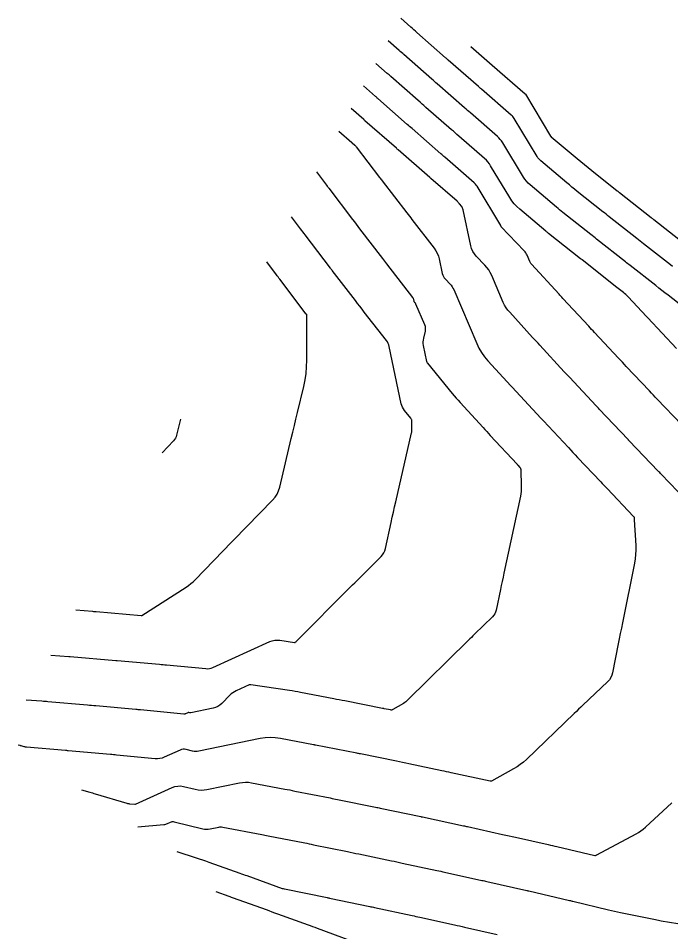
# Model space of a CAD drawing. Extents: x 1098669 to 1198896, y 698679 to 704410.
# Drawn here: x 1106265.3 to 1106341.4, y 699961.6 to 700068.1 of the extents above; entities that cross this region are included whole.
import ezdxf

# ---------------------------------------------------------------- set-up
doc = ezdxf.new("R2010")
doc.units = 0
doc.layers.add('R_Contours', color=7, linetype='Continuous')

msp = doc.modelspace()

# ---------------------------------------------------------------- linework, layer by layer
at = {"layer": 'R_Contours'}
for points in [[(1106341.62, 700039.18), (1106341.39, 700039.35), (1106338.27, 700041.8), (1106338.07, 700041.96), (1106337.86, 700042.12), (1106337.66, 700042.28), (1106337.46, 700042.44), (1106334.25, 700044.97), (1106334.07, 700045.11), (1106333.88, 700045.26), (1106333.7, 700045.41), (1106333.51, 700045.55), (1106330.53, 700047.92), (1106330.22, 700048.17), (1106329.91, 700048.42), (1106329.61, 700048.67), (1106329.3, 700048.92), (1106326.27, 700051.48), (1106326.14, 700051.59), (1106326.03, 700051.72), (1106325.93, 700051.85), (1106325.83, 700051.99), (1106323.15, 700056.43), (1106323.09, 700056.54), (1106323.01, 700056.64), (1106322.93, 700056.73), (1106322.83, 700056.81), (1106319.34, 700059.85), (1106319.25, 700059.93), (1106319.16, 700060), (1106319.08, 700060.08), (1106318.99, 700060.15), (1106315.47, 700063.23), (1106315.39, 700063.3), (1106315.31, 700063.37), (1106315.23, 700063.44), (1106315.15, 700063.51), (1106311.81, 700066.45), (1106311.64, 700066.6), (1106311.46, 700066.75), (1106311.29, 700066.91), (1106311.12, 700067.06), (1106309.93, 700068.11)], [(1106344.24, 700033.38), (1106341.12, 700035.81), (1106340.76, 700036.09), (1106340.41, 700036.37), (1106340.05, 700036.65), (1106339.69, 700036.93), (1106336.7, 700039.27), (1106336.56, 700039.38), (1106336.42, 700039.49), (1106336.28, 700039.6), (1106336.14, 700039.71), (1106332.78, 700042.36), (1106332.61, 700042.5), (1106332.44, 700042.63), (1106332.27, 700042.76), (1106332.1, 700042.9), (1106328.85, 700045.48), (1106328.66, 700045.63), (1106328.47, 700045.78), (1106328.28, 700045.94), (1106328.09, 700046.1), (1106325.04, 700048.67), (1106324.81, 700048.88), (1106324.6, 700049.1), (1106324.41, 700049.34), (1106324.24, 700049.6), (1106321.83, 700053.6), (1106321.7, 700053.8), (1106321.55, 700053.99), (1106321.39, 700054.17), (1106321.21, 700054.34), (1106318.06, 700057.08), (1106317.89, 700057.23), (1106317.72, 700057.37), (1106317.55, 700057.52), (1106317.38, 700057.67), (1106314.18, 700060.46), (1106314.02, 700060.6), (1106313.86, 700060.74), (1106313.71, 700060.88), (1106313.55, 700061.02), (1106310.29, 700063.88), (1106310.16, 700064), (1106310.02, 700064.12), (1106309.88, 700064.25), (1106309.74, 700064.37), (1106308.48, 700065.48)], [(1106318.1, 700064.82), (1106320.6, 700062.64), (1106320.61, 700062.63), (1106324.46, 700059.29), (1106324.46, 700059.28), (1106324.47, 700059.28), (1106324.47, 700059.27), (1106324.48, 700059.27), (1106327.42, 700054.38), (1106327.44, 700054.35), (1106327.46, 700054.33), (1106327.48, 700054.31), (1106327.5, 700054.29), (1106330.52, 700051.75), (1106330.94, 700051.39), (1106331.36, 700051.05), (1106331.78, 700050.7), (1106332.21, 700050.36), (1106335.19, 700048), (1106335.26, 700047.94), (1106335.33, 700047.89), (1106335.39, 700047.84), (1106335.46, 700047.78), (1106339.15, 700044.87), (1106339.23, 700044.81), (1106339.31, 700044.75), (1106339.39, 700044.69), (1106339.46, 700044.63), (1106343.1, 700041.78)], [(1106342.12, 700029.62), (1106338.76, 700033.17), (1106338.72, 700033.2), (1106338.69, 700033.24), (1106338.65, 700033.28), (1106338.62, 700033.32), (1106336.45, 700035.64), (1106336.32, 700035.77), (1106336.19, 700035.89), (1106336.05, 700036.01), (1106335.91, 700036.13), (1106334.99, 700036.85), (1106334.95, 700036.88), (1106331.08, 700039.93), (1106331.04, 700039.97), (1106330.99, 700040), (1106330.95, 700040.04), (1106330.9, 700040.07), (1106327.17, 700043.03), (1106327.09, 700043.09), (1106327.02, 700043.15), (1106326.94, 700043.21), (1106326.87, 700043.28), (1106323.81, 700045.86), (1106323.48, 700046.16), (1106323.18, 700046.49), (1106322.9, 700046.84), (1106322.66, 700047.21), (1106320.42, 700050.92), (1106320.27, 700051.15), (1106320.1, 700051.36), (1106319.92, 700051.56), (1106319.72, 700051.75), (1106316.69, 700054.38), (1106316.48, 700054.56), (1106316.27, 700054.74), (1106316.07, 700054.93), (1106315.86, 700055.11), (1106312.87, 700057.72), (1106312.64, 700057.92), (1106312.42, 700058.11), (1106312.19, 700058.31), (1106311.97, 700058.51), (1106308.78, 700061.31), (1106308.68, 700061.4), (1106308.57, 700061.5), (1106308.47, 700061.59), (1106308.36, 700061.68), (1106307.04, 700062.85)], [(1106342.7, 700020.73), (1106339.86, 700023.7), (1106339.63, 700023.94), (1106339.41, 700024.17), (1106339.18, 700024.41), (1106338.96, 700024.65), (1106336.25, 700027.51), (1106336.03, 700027.75), (1106335.8, 700027.99), (1106335.57, 700028.23), (1106335.35, 700028.47), (1106332.54, 700031.46), (1106332.37, 700031.65), (1106332.2, 700031.83), (1106332.04, 700032.01), (1106331.87, 700032.19), (1106328.85, 700035.45), (1106328.74, 700035.57), (1106328.62, 700035.69), (1106328.51, 700035.82), (1106328.4, 700035.94), (1106325.18, 700039.45), (1106325.12, 700039.52), (1106325.07, 700039.6), (1106325.03, 700039.67), (1106324.99, 700039.76), (1106324.68, 700040.47), (1106324.61, 700040.61), (1106324.53, 700040.74), (1106324.44, 700040.87), (1106324.34, 700040.99), (1106321.65, 700043.78), (1106321.64, 700043.79), (1106321.64, 700043.81), (1106321.63, 700043.82), (1106321.63, 700043.83), (1106321.62, 700043.89), (1106321.61, 700043.91), (1106321.61, 700043.92), (1106321.6, 700043.93), (1106321.59, 700043.94), (1106318.83, 700048.53), (1106318.75, 700048.64), (1106318.67, 700048.75), (1106318.59, 700048.84), (1106318.49, 700048.93), (1106315.06, 700051.91), (1106314.95, 700052.01), (1106314.83, 700052.12), (1106314.71, 700052.22), (1106314.59, 700052.32), (1106311.26, 700055.24), (1106311.12, 700055.36), (1106310.97, 700055.48), (1106310.83, 700055.61), (1106310.69, 700055.73), (1106307.27, 700058.74), (1106307.2, 700058.8), (1106307.13, 700058.87), (1106307.06, 700058.93), (1106306.99, 700058.99), (1106305.59, 700060.22)], [(1106343.23, 700011.93), (1106340.32, 700014.95), (1106340.23, 700015.04), (1106340.14, 700015.13), (1106340.06, 700015.22), (1106339.97, 700015.31), (1106336.59, 700018.84), (1106336.55, 700018.88), (1106336.52, 700018.91), (1106336.49, 700018.95), (1106336.45, 700018.99), (1106333.1, 700022.53), (1106333.01, 700022.63), (1106332.91, 700022.73), (1106332.81, 700022.83), (1106332.72, 700022.93), (1106329.62, 700026.24), (1106329.47, 700026.4), (1106329.32, 700026.57), (1106329.16, 700026.73), (1106329.01, 700026.9), (1106326.16, 700029.98), (1106325.95, 700030.21), (1106325.74, 700030.44), (1106325.53, 700030.67), (1106325.32, 700030.89), (1106322.64, 700033.82), (1106322.42, 700034.08), (1106322.22, 700034.36), (1106322.04, 700034.66), (1106321.89, 700034.97), (1106320.54, 700038.13), (1106320.38, 700038.45), (1106320.2, 700038.76), (1106319.99, 700039.05), (1106319.75, 700039.32), (1106318.75, 700040.36), (1106318.52, 700040.63), (1106318.34, 700040.93), (1106318.2, 700041.25), (1106318.1, 700041.59), (1106317.21, 700045.78), (1106317.18, 700045.88), (1106317.14, 700045.98), (1106317.1, 700046.07), (1106317.04, 700046.15), (1106316.78, 700046.48), (1106316.72, 700046.56), (1106316.65, 700046.63), (1106316.58, 700046.71), (1106316.5, 700046.78), (1106313.44, 700049.44), (1106313.38, 700049.49), (1106313.33, 700049.53), (1106309.64, 700052.76), (1106309.59, 700052.8), (1106309.53, 700052.85), (1106309.47, 700052.9), (1106309.42, 700052.95), (1106305.75, 700056.17), (1106305.72, 700056.21), (1106305.68, 700056.24), (1106305.65, 700056.27), (1106305.61, 700056.3), (1106304.15, 700057.59)], [(1106302.7, 700054.96), (1106304.24, 700053.61), (1106304.27, 700053.58), (1106304.56, 700053.32), (1106304.61, 700053.28), (1106304.66, 700053.23), (1106304.7, 700053.18), (1106304.74, 700053.13), (1106307.46, 700049.55), (1106307.54, 700049.46), (1106307.61, 700049.36), (1106307.68, 700049.26), (1106307.75, 700049.17), (1106310.63, 700045.43), (1106310.78, 700045.23), (1106310.94, 700045.03), (1106311.09, 700044.83), (1106311.24, 700044.63), (1106313.84, 700041.29), (1106314.04, 700041), (1106314.2, 700040.7), (1106314.33, 700040.37), (1106314.42, 700040.04), (1106314.78, 700038.35), (1106314.83, 700038.16), (1106314.91, 700037.99), (1106315.01, 700037.83), (1106315.14, 700037.68), (1106315.68, 700037.11), (1106315.81, 700036.97), (1106315.92, 700036.81), (1106316.02, 700036.64), (1106316.11, 700036.47), (1106318.8, 700030.19), (1106319.06, 700029.64), (1106319.37, 700029.13), (1106319.71, 700028.64), (1106320.1, 700028.18), (1106322.77, 700025.26), (1106322.81, 700025.22), (1106322.85, 700025.18), (1106322.88, 700025.14), (1106322.92, 700025.1), (1106326.27, 700021.48), (1106326.35, 700021.39), (1106326.43, 700021.31), (1106326.5, 700021.23), (1106326.58, 700021.15), (1106329.49, 700018.04), (1106329.76, 700017.75), (1106330.02, 700017.47), (1106330.29, 700017.19), (1106330.55, 700016.91), (1106333.26, 700014.05), (1106333.45, 700013.85), (1106333.63, 700013.66), (1106333.82, 700013.46), (1106334, 700013.27), (1106337.1, 700010.03), (1106337.13, 700010), (1106337.14, 700009.97), (1106337.15, 700009.94), (1106337.15, 700009.91), (1106337.16, 700009.77), (1106337.16, 700009.74), (1106337.16, 700009.71), (1106337.17, 700009.67), (1106337.17, 700009.64), (1106337.34, 700006.61), (1106337.35, 700006.09), (1106337.33, 700005.58), (1106337.28, 700005.07), (1106337.2, 700004.56), (1106335.79, 699997.6), (1106335.67, 699996.99), (1106335.55, 699996.38), (1106335.42, 699995.76), (1106335.3, 699995.15), (1106334.64, 699991.79), (1106334.56, 699991.5), (1106334.44, 699991.23), (1106334.27, 699990.98), (1106334.07, 699990.75), (1106331.19, 699988.02), (1106330.94, 699987.77), (1106330.68, 699987.53), (1106330.43, 699987.29), (1106330.18, 699987.05), (1106324.59, 699981.68), (1106324.24, 699981.37), (1106323.88, 699981.08), (1106323.5, 699980.82), (1106323.1, 699980.58), (1106320.52, 699979.14), (1106320.51, 699979.14), (1106320.5, 699979.13), (1106320.48, 699979.13), (1106320.47, 699979.14), (1106320.38, 699979.15), (1106320.36, 699979.16), (1106315.82, 699980.13), (1106315.55, 699980.19), (1106315.27, 699980.25), (1106315, 699980.31), (1106314.72, 699980.37), (1106310.88, 699981.17), (1106310.52, 699981.24), (1106310.15, 699981.32), (1106309.79, 699981.39), (1106309.42, 699981.47), (1106305.22, 699982.32), (1106305.12, 699982.34), (1106305.02, 699982.36), (1106304.92, 699982.38), (1106304.82, 699982.4), (1106299.98, 699983.35), (1106299.92, 699983.36), (1106299.87, 699983.37), (1106299.82, 699983.38), (1106299.77, 699983.39), (1106295.89, 699984.14), (1106295.3, 699984.22), (1106294.71, 699984.24), (1106294.12, 699984.21), (1106293.53, 699984.12), (1106286.38, 699982.65), (1106286.19, 699982.62), (1106286.01, 699982.61), (1106285.82, 699982.62), (1106285.64, 699982.66), (1106284.9, 699982.84), (1106284.71, 699982.87), (1106284.53, 699982.87), (1106284.35, 699982.83), (1106284.18, 699982.77), (1106282.34, 699981.94), (1106282.09, 699981.84), (1106281.83, 699981.78), (1106281.56, 699981.75), (1106281.29, 699981.76), (1106276.78, 699982.19), (1106276.6, 699982.21), (1106276.42, 699982.22), (1106276.24, 699982.24), (1106276.06, 699982.26), (1106271.15, 699982.7), (1106271.07, 699982.7), (1106270.98, 699982.71), (1106270.9, 699982.72), (1106270.81, 699982.73), (1106266.28, 699983.11), (1106266.2, 699983.12), (1106266.14, 699983.13), (1106266.07, 699983.14), (1106266, 699983.16), (1106265.66, 699983.26), (1106265.62, 699983.27), (1106265.59, 699983.28), (1106265.55, 699983.29), (1106265.52, 699983.3), (1106265.31, 699983.36)], [(1106300.09, 700050.21), (1106301.27, 700048.63), (1106301.34, 700048.55), (1106301.41, 700048.46), (1106301.47, 700048.37), (1106301.54, 700048.28), (1106304.32, 700044.63), (1106304.52, 700044.37), (1106304.72, 700044.1), (1106304.92, 700043.84), (1106305.12, 700043.57), (1106307.8, 700040.09), (1106307.92, 700039.93), (1106308.05, 700039.77), (1106308.17, 700039.62), (1106308.29, 700039.46), (1106311.32, 700035.56), (1106311.35, 700035.51), (1106311.38, 700035.47), (1106311.4, 700035.42), (1106311.41, 700035.36), (1106311.47, 700035.1), (1106311.47, 700035.07), (1106311.49, 700035.04), (1106311.5, 700035.02), (1106311.52, 700035), (1106311.61, 700034.91), (1106311.63, 700034.88), (1106311.64, 700034.86), (1106311.66, 700034.83), (1106311.67, 700034.81), (1106312.7, 700032.41), (1106312.77, 700032.21), (1106312.8, 700032.01), (1106312.8, 700031.81), (1106312.77, 700031.61), (1106312.57, 700030.79), (1106312.53, 700030.58), (1106312.51, 700030.38), (1106312.52, 700030.17), (1106312.56, 700029.97), (1106312.95, 700028.1), (1106312.97, 700028.04), (1106312.99, 700027.99), (1106313.02, 700027.94), (1106313.05, 700027.89), (1106315.95, 700024.35), (1106316.17, 700024.09), (1106316.4, 700023.82), (1106316.63, 700023.56), (1106316.86, 700023.3), (1106319.53, 700020.38), (1106319.75, 700020.15), (1106319.96, 700019.92), (1106320.17, 700019.69), (1106320.38, 700019.46), (1106323.5, 700016.1), (1106323.52, 700016.08), (1106323.54, 700016.05), (1106323.56, 700016.03), (1106323.58, 700016.01), (1106323.84, 700015.73), (1106323.88, 700015.68), (1106323.9, 700015.63), (1106323.92, 700015.58), (1106323.93, 700015.52), (1106324, 700013.49), (1106324, 700013.21), (1106323.99, 700012.93), (1106323.95, 700012.65), (1106323.9, 700012.38), (1106321.97, 700003.4), (1106321.87, 700002.92), (1106321.76, 700002.44), (1106321.66, 700001.97), (1106321.56, 700001.49), (1106321.05, 699999.07), (1106320.99, 699998.86), (1106320.9, 699998.67), (1106320.78, 699998.49), (1106320.64, 699998.32), (1106318.55, 699996.28), (1106318.36, 699996.1), (1106318.17, 699995.91), (1106317.99, 699995.73), (1106317.8, 699995.54), (1106310.77, 699988.62), (1106310.65, 699988.51), (1106310.52, 699988.4), (1106310.39, 699988.31), (1106310.25, 699988.22), (1106309.01, 699987.49), (1106308.94, 699987.46), (1106308.88, 699987.44), (1106308.81, 699987.44), (1106308.74, 699987.45), (1106308.01, 699987.6), (1106307.96, 699987.61), (1106307.91, 699987.62), (1106307.86, 699987.63), (1106307.81, 699987.64), (1106303.41, 699988.5), (1106303.09, 699988.57), (1106302.76, 699988.63), (1106302.44, 699988.69), (1106302.11, 699988.76), (1106298.24, 699989.5), (1106297.92, 699989.56), (1106297.6, 699989.61), (1106297.28, 699989.67), (1106296.96, 699989.72), (1106292.43, 699990.39), (1106292.38, 699990.4), (1106292.33, 699990.39), (1106292.28, 699990.38), (1106292.23, 699990.37), (1106290.72, 699989.68), (1106290.52, 699989.58), (1106290.33, 699989.46), (1106290.16, 699989.32), (1106289.99, 699989.17), (1106289.06, 699988.2), (1106288.84, 699988.01), (1106288.6, 699987.85), (1106288.34, 699987.73), (1106288.06, 699987.65), (1106285.44, 699987.11), (1106285.41, 699987.11), (1106285.38, 699987.11), (1106285.35, 699987.11), (1106285.32, 699987.12), (1106285.21, 699987.14), (1106285.18, 699987.15), (1106285.15, 699987.15), (1106285.12, 699987.14), (1106285.1, 699987.13), (1106284.84, 699987.01), (1106284.78, 699986.99), (1106284.73, 699986.98), (1106284.67, 699986.98), (1106284.62, 699986.98), (1106279.59, 699987.45), (1106279.45, 699987.47), (1106279.31, 699987.48), (1106279.17, 699987.49), (1106279.02, 699987.51), (1106274.35, 699987.93), (1106274.11, 699987.95), (1106273.87, 699987.97), (1106273.63, 699987.99), (1106273.4, 699988.01), (1106268.75, 699988.4), (1106268.59, 699988.42), (1106268.42, 699988.43), (1106268.25, 699988.44), (1106268.08, 699988.46), (1106266.23, 699988.61)], [(1106269.12, 699993.86), (1106271.23, 699993.69), (1106271.27, 699993.69), (1106271.31, 699993.69), (1106271.34, 699993.68), (1106271.38, 699993.68), (1106276.68, 699993.23), (1106276.72, 699993.23), (1106276.76, 699993.23), (1106276.8, 699993.22), (1106276.84, 699993.22), (1106281.77, 699992.78), (1106281.99, 699992.76), (1106282.2, 699992.74), (1106282.41, 699992.72), (1106282.62, 699992.7), (1106287.19, 699992.27), (1106287.4, 699992.26), (1106287.61, 699992.28), (1106287.81, 699992.33), (1106288.01, 699992.4), (1106294.67, 699995.42), (1106294.95, 699995.52), (1106295.23, 699995.58), (1106295.52, 699995.6), (1106295.81, 699995.58), (1106297.54, 699995.32), (1106297.56, 699995.32), (1106297.58, 699995.32), (1106297.6, 699995.33), (1106297.62, 699995.34), (1106297.75, 699995.41), (1106297.75, 699995.42), (1106304.08, 700001.81), (1106304.32, 700002.05), (1106304.56, 700002.28), (1106304.8, 700002.52), (1106305.04, 700002.76), (1106307.63, 700005.36), (1106307.81, 700005.56), (1106307.95, 700005.78), (1106308.06, 700006.02), (1106308.14, 700006.28), (1106308.82, 700009.33), (1106308.95, 700009.92), (1106309.09, 700010.52), (1106309.22, 700011.12), (1106309.36, 700011.71), (1106311.19, 700019.75), (1106311.21, 700019.85), (1106311.22, 700019.95), (1106311.23, 700020.06), (1106311.23, 700020.16), (1106311.22, 700021.21), (1106311.21, 700021.28), (1106311.19, 700021.34), (1106311.16, 700021.41), (1106311.12, 700021.46), (1106310.37, 700022.38), (1106310.24, 700022.56), (1106310.13, 700022.75), (1106310.05, 700022.95), (1106310, 700023.16), (1106308.58, 700029.83), (1106308.53, 700030.02), (1106308.46, 700030.2), (1106308.37, 700030.36), (1106308.26, 700030.52), (1106305.67, 700033.85), (1106305.42, 700034.18), (1106305.16, 700034.52), (1106304.9, 700034.85), (1106304.64, 700035.19), (1106301.93, 700038.71), (1106301.88, 700038.78), (1106301.83, 700038.85), (1106301.78, 700038.91), (1106301.73, 700038.98), (1106298.79, 700042.84), (1106298.65, 700043.02), (1106298.52, 700043.2), (1106298.38, 700043.38), (1106298.25, 700043.56), (1106297.2, 700044.95)], [(1106272.01, 699999.12), (1106273.98, 699998.96), (1106274.09, 699998.95), (1106274.2, 699998.94), (1106274.31, 699998.94), (1106274.41, 699998.93), (1106279.64, 699998.48), (1106279.71, 699998.48), (1106279.71, 699998.48), (1106279.72, 699998.48), (1106279.72, 699998.48), (1106279.73, 699998.48), (1106284.91, 700001.79), (1106285.19, 700001.98), (1106285.46, 700002.18), (1106285.72, 700002.41), (1106285.96, 700002.64), (1106289.22, 700006.01), (1106289.53, 700006.33), (1106289.84, 700006.65), (1106290.15, 700006.96), (1106290.46, 700007.28), (1106294.98, 700011.92), (1106295.27, 700012.25), (1106295.51, 700012.62), (1106295.69, 700013.02), (1106295.82, 700013.44), (1106297.15, 700019.09), (1106297.33, 700019.85), (1106297.52, 700020.61), (1106297.7, 700021.37), (1106297.88, 700022.13), (1106298.61, 700025.17), (1106298.77, 700025.93), (1106298.88, 700026.7), (1106298.95, 700027.48), (1106298.97, 700028.26), (1106298.98, 700033.52), (1106298.98, 700033.52), (1106298.98, 700033.53), (1106298.98, 700033.54), (1106298.97, 700033.55), (1106298.94, 700033.59), (1106298.91, 700033.62), (1106295.82, 700037.69), (1106295.72, 700037.82), (1106295.63, 700037.94), (1106295.53, 700038.07), (1106295.44, 700038.2), (1106294.31, 700039.69)], [(1106284.24, 700021.36), (1106283.77, 700019.49), (1106283.72, 700019.31), (1106283.64, 700019.14), (1106283.54, 700018.99), (1106283.42, 700018.85), (1106282.08, 700017.45)], [(1106272.69, 699978.15), (1106273.65, 699977.86), (1106273.81, 699977.82), (1106273.97, 699977.77), (1106274.13, 699977.72), (1106274.29, 699977.67), (1106277.96, 699976.58), (1106278.04, 699976.56), (1106278.13, 699976.54), (1106278.22, 699976.53), (1106278.3, 699976.51), (1106278.92, 699976.46), (1106278.94, 699976.46), (1106278.95, 699976.46), (1106278.97, 699976.46), (1106278.98, 699976.46), (1106283.26, 699978.41), (1106283.59, 699978.52), (1106283.91, 699978.58), (1106284.25, 699978.59), (1106284.59, 699978.53), (1106285.95, 699978.2), (1106286.29, 699978.14), (1106286.63, 699978.11), (1106286.98, 699978.13), (1106287.32, 699978.18), (1106291.12, 699978.96), (1106291.47, 699979.01), (1106291.82, 699979.03), (1106292.17, 699979.02), (1106292.53, 699978.97), (1106296.4, 699978.23), (1106296.69, 699978.17), (1106296.98, 699978.12), (1106297.27, 699978.06), (1106297.57, 699978), (1106301.7, 699977.19), (1106301.92, 699977.14), (1106302.13, 699977.1), (1106302.34, 699977.06), (1106302.56, 699977.02), (1106307, 699976.12), (1106307.13, 699976.09), (1106307.26, 699976.06), (1106307.4, 699976.03), (1106307.53, 699976.01), (1106312.28, 699975.01), (1106312.33, 699975), (1106312.38, 699974.99), (1106312.43, 699974.98), (1106312.48, 699974.97), (1106317.25, 699973.95), (1106317.37, 699973.92), (1106317.49, 699973.9), (1106317.6, 699973.87), (1106317.72, 699973.85), (1106321.82, 699972.94), (1106322.2, 699972.86), (1106322.57, 699972.78), (1106322.95, 699972.69), (1106323.33, 699972.61), (1106327.13, 699971.75), (1106327.39, 699971.69), (1106327.65, 699971.63), (1106327.91, 699971.57), (1106328.16, 699971.51), (1106332.59, 699970.48), (1106332.61, 699970.48), (1106332.62, 699970.48), (1106332.64, 699970.48), (1106332.66, 699970.49), (1106332.73, 699970.53), (1106332.76, 699970.55), (1106332.79, 699970.56), (1106337.38, 699972.99), (1106337.67, 699973.16), (1106337.95, 699973.34), (1106338.22, 699973.55), (1106338.47, 699973.77), (1106341.55, 699976.64)], [(1106279.25, 699973.84), (1106282.31, 699974.1), (1106282.41, 699974.11), (1106282.51, 699974.14), (1106282.61, 699974.17), (1106282.71, 699974.21), (1106283.09, 699974.38), (1106283.19, 699974.41), (1106283.28, 699974.43), (1106283.38, 699974.43), (1106283.48, 699974.42), (1106286.85, 699973.6), (1106287.05, 699973.56), (1106287.26, 699973.55), (1106287.47, 699973.56), (1106287.68, 699973.59), (1106288.7, 699973.8), (1106288.82, 699973.82), (1106288.93, 699973.82), (1106289.04, 699973.82), (1106289.16, 699973.8), (1106293.73, 699972.93), (1106293.91, 699972.89), (1106294.09, 699972.86), (1106294.28, 699972.82), (1106294.46, 699972.79), (1106298.73, 699971.95), (1106298.99, 699971.9), (1106299.24, 699971.84), (1106299.5, 699971.79), (1106299.75, 699971.74), (1106303.71, 699970.94), (1106304.04, 699970.87), (1106304.37, 699970.8), (1106304.71, 699970.73), (1106305.04, 699970.67), (1106308.87, 699969.87), (1106309.18, 699969.8), (1106309.49, 699969.74), (1106309.8, 699969.67), (1106310.11, 699969.6), (1106314.14, 699968.74), (1106314.37, 699968.69), (1106314.6, 699968.64), (1106314.83, 699968.59), (1106315.05, 699968.54), (1106319.4, 699967.58), (1106319.54, 699967.55), (1106319.69, 699967.52), (1106319.83, 699967.49), (1106319.97, 699967.45), (1106324.65, 699966.4), (1106324.7, 699966.38), (1106324.76, 699966.37), (1106324.82, 699966.36), (1106324.87, 699966.35), (1106329.63, 699965.24), (1106329.72, 699965.22), (1106329.82, 699965.2), (1106329.92, 699965.17), (1106330.01, 699965.15), (1106334.16, 699964.16), (1106334.51, 699964.08), (1106334.87, 699964), (1106335.22, 699963.92), (1106335.57, 699963.85), (1106339.65, 699963), (1106339.82, 699962.97), (1106339.99, 699962.94), (1106340.15, 699962.91), (1106340.32, 699962.88), (1106345.16, 699962.08)], [(1106283.82, 699970.96), (1106286.05, 699970.22), (1106286.43, 699970.09), (1106286.8, 699969.96), (1106287.17, 699969.84), (1106287.54, 699969.71), (1106291.17, 699968.41), (1106291.37, 699968.34), (1106291.57, 699968.27), (1106291.77, 699968.2), (1106291.98, 699968.13), (1106296.1, 699966.65), (1106296.12, 699966.64), (1106296.15, 699966.63), (1106296.17, 699966.62), (1106296.2, 699966.62), (1106296.35, 699966.59), (1106296.38, 699966.58), (1106301.34, 699965.58), (1106301.41, 699965.56), (1106301.49, 699965.55), (1106301.56, 699965.53), (1106301.63, 699965.52), (1106306.32, 699964.54), (1106306.46, 699964.51), (1106306.6, 699964.48), (1106306.74, 699964.45), (1106306.89, 699964.42), (1106311.28, 699963.48), (1106311.49, 699963.43), (1106311.71, 699963.38), (1106311.92, 699963.34), (1106312.14, 699963.29), (1106316.21, 699962.39), (1106316.5, 699962.33), (1106316.8, 699962.26), (1106317.09, 699962.2), (1106317.38, 699962.13), (1106321.19, 699961.27)], [(1106288.37, 699966.27), (1106289.86, 699965.74), (1106289.99, 699965.69), (1106290.13, 699965.64), (1106290.26, 699965.59), (1106290.4, 699965.54), (1106294.24, 699964.17), (1106294.56, 699964.05), (1106294.89, 699963.93), (1106295.22, 699963.81), (1106295.55, 699963.69), (1106299.12, 699962.4), (1106299.38, 699962.3), (1106299.65, 699962.21), (1106299.92, 699962.11), (1106300.18, 699962.01), (1106304.08, 699960.58)]]:
    msp.add_lwpolyline(points, dxfattribs=at)

doc.saveas('drawing.dxf')
